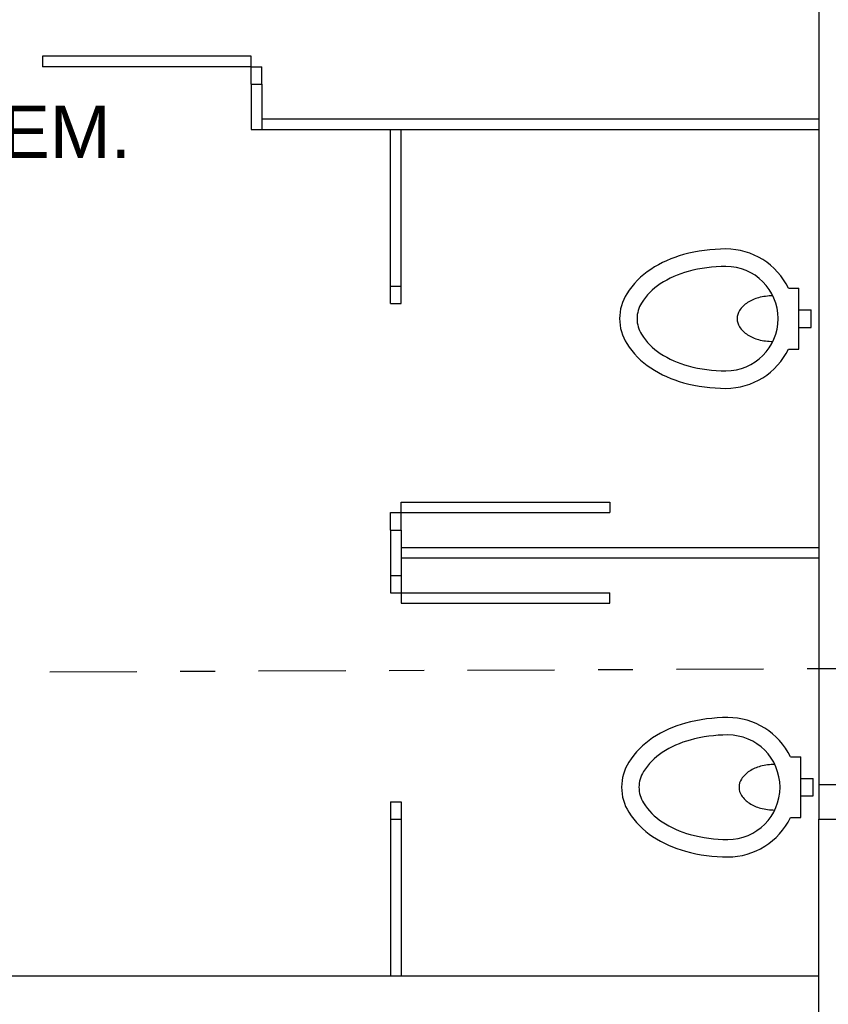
# Model space of a CAD drawing. Extents: x 40.7 to 137.4, y -250.8 to -221.5.
# Tile 300 of 320: x 120.4 to 122.7, y -234.3 to -231.5. Entities that reach past the tile are written whole.
import ezdxf
from ezdxf.enums import TextEntityAlignment as Align

# ---------------------------------------------------------------- set-up
doc = ezdxf.new("R2010")
doc.units = 0
doc.header["$MEASUREMENT"] = 0
doc.linetypes.add('DASHDOT2', pattern=[0.5, 0.25, -0.125, 0, -0.125])
doc.layers.get('0').update_dxf_attribs({"linetype": 'CONTINUOUS'})
for name, color, linetype in [('AC-FRIGORÍFICA', 20, 'DASHDOT2'), ('paredes1', 8, 'CONTINUOUS'), ('textos1', 4, 'CONTINUOUS')]:
    doc.layers.add(name, color=color, linetype=linetype)
doc.styles.add('Texto Cota', font='ARIAL.TTF')

# ---------------------------------------------------------------- blocks, each defined once
blk = doc.blocks.new('BACIA')
at = {"layer": 'paredes1'}
for p, q in [((-0.025, -0.035), (-0.025, 0)), ((0.025, 0), (-0.025, 0)), ((0.025, -0.035), (0.025, 0)), ((0.0872, -0.035), (-0.0872, -0.035)), ((-0.0872, -0.065), (-0.0872, -0.035)), ((0.0872, -0.065), (0.0872, -0.035))]:
    blk.add_line(p, q, dxfattribs=at)
for points in [[(-0.0654, -0.11, 0.064559), (-0.0601, -0.151, 0.077436), (-0.0462, -0.1826, 0.107172), (-0.0233, -0.2058, 0.145191), (0, -0.2127, 0.145191), (0.0233, -0.2058, 0.107172), (0.0462, -0.1826, 0.077436), (0.0601, -0.151, 0.064559), (0.0654, -0.11, 0.064559)], [(-0.2, -0.245, 0.066402), (-0.1838, -0.3665, 0.078959), (-0.1414, -0.4607, 0.107161), (-0.0716, -0.5293, 0.141785), (0, -0.55, 0.141785), (0.0716, -0.5293, 0.107161), (0.1414, -0.4607, 0.078959), (0.1838, -0.3665, 0.066402), (0.2, -0.245, 0.066402)], [(-0.15, -0.245, 0.066402), (-0.1355, -0.3534, 0.078959), (-0.0996, -0.4332, 0.107161), (-0.0449, -0.487, 0.141785), (0, -0.5, 0.141785), (0.0449, -0.487, 0.107161), (0.0996, -0.4332, 0.078959), (0.1355, -0.3534, 0.066402), (0.15, -0.245, 0.066402)]]:
    blk.add_lwpolyline(points, format="xyb", dxfattribs=at)
for radius, start, end in [(0.2, 115.8419, 180), (0.2, 0, 64.1581), (0.15, 0, 180)]:
    blk.add_arc((0, -0.245), radius, start, end, dxfattribs=at)
blk = doc.blocks.new('AREA')
at = {"style": 'Texto Cota'}
for tag, p in [('AREAS:COMODO', (0, 1.75)), ('AREAS:VALOR', (0, -1.25))]:
    blk.add_attdef(tag, text='', height=2, dxfattribs=at).set_placement(p, align=Align.MIDDLE_CENTER)

msp = doc.modelspace()

# ---------------------------------------------------------------- linework, layer by layer
at = {"layer": 'AC-FRIGORÍFICA'}
msp.add_line((104.2544, -233.4348), (123.1307, -233.353), dxfattribs=at)
at = {"layer": 'paredes1'}
for p, q in [((122.6633, -230.4075), (122.6633, -233.7875)), ((121.0333, -231.5975), (120.4341, -231.5975)), ((120.4341, -231.5975), (120.4341, -231.6275)), ((121.0333, -231.6775), (121.0333, -231.5975)), ((121.0333, -231.6275), (120.4341, -231.6275)), ((121.0333, -231.6775), (121.0333, -231.6275)), ((121.0333, -231.6275), (121.0633, -231.6275)), ((121.0633, -231.6775), (121.0633, -231.6275)), ((121.0333, -231.6775), (121.0633, -231.6775)), ((121.0333, -231.6775), (121.0333, -231.8075)), ((121.0633, -231.6775), (121.0633, -231.8075)), ((121.0633, -231.7775), (122.6633, -231.7775)), ((121.0333, -231.8075), (122.6633, -231.8075)), ((121.4333, -232.2575), (121.4333, -231.8075)), ((121.4633, -232.2575), (121.4633, -231.8075)), ((121.4333, -232.2575), (121.4633, -232.2575)), ((121.4333, -232.3075), (121.4333, -232.2575)), ((121.4633, -232.3075), (121.4633, -232.2575)), ((121.4333, -232.3075), (121.4633, -232.3075)), ((121.4633, -232.8775), (122.0626, -232.8775)), ((121.4633, -232.9575), (121.4633, -232.8775)), ((122.0626, -232.8775), (122.0626, -232.9075)), ((121.4333, -232.9075), (121.4633, -232.9075)), ((121.4333, -232.9575), (121.4333, -232.9075)), ((121.4633, -232.9075), (122.0626, -232.9075)), ((121.4333, -232.9575), (121.4633, -232.9575)), ((121.4333, -232.9575), (121.4333, -233.0875)), ((121.4633, -232.9575), (121.4633, -233.0875)), ((121.4633, -233.0075), (122.6633, -233.0075)), ((121.4633, -233.0375), (122.6633, -233.0375)), ((121.4333, -233.0875), (121.4633, -233.0875)), ((121.4333, -233.0875), (121.4333, -233.1375)), ((121.4633, -233.0875), (121.4633, -233.1675)), ((121.4333, -233.1375), (121.4633, -233.1375)), ((121.4633, -233.1375), (122.0626, -233.1375)), ((122.0626, -233.1675), (122.0626, -233.1375)), ((121.4633, -233.1675), (122.0626, -233.1675)), ((122.6633, -233.6875), (122.8133, -233.6875)), ((121.4333, -233.7375), (121.4333, -233.7875)), ((121.4333, -233.7375), (121.4633, -233.7375)), ((121.4633, -233.7375), (121.4633, -233.7875)), ((121.4333, -233.7875), (121.4633, -233.7875)), ((121.4333, -233.7875), (121.4333, -234.2375)), ((121.4633, -233.7875), (121.4633, -234.2375)), ((122.6633, -233.7875), (122.8133, -233.7875)), ((119.4333, -234.2375), (122.6633, -234.2375))]:
    msp.add_line(p, q, dxfattribs=at)
at = {"layer": 'paredes1', "linetype": 'ByBlock'}
msp.add_lwpolyline([(122.6633, -233.7875), (123.2033, -233.7875), (123.2033, -234.8375), (122.6633, -234.8375)], close=True, dxfattribs=at)

# ---------------------------------------------------------------- block references
at = {"layer": 'paredes1', "rotation": 270}
for p in [(122.6409, -232.3507), (122.6465, -233.6957)]:
    msp.add_blockref('BACIA', p, dxfattribs=at)
at = {"layer": 'textos1', "linetype": 'Continuous', "lineweight": -3}
ref = msp.add_blockref('AREA', (120.1053, -231.9193), dxfattribs=dict(at, xscale=0.05999999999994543, yscale=0.05999999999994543, zscale=0.05999999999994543))
ref.add_attrib('AREAS:COMODO', 'VEST. FEM.', dxfattribs={"layer": '0', "height": 0.15, "style": 'Texto Cota'}).set_placement((120.1053, -231.8143), align=Align.MIDDLE_CENTER)

doc.saveas('drawing.dxf')
